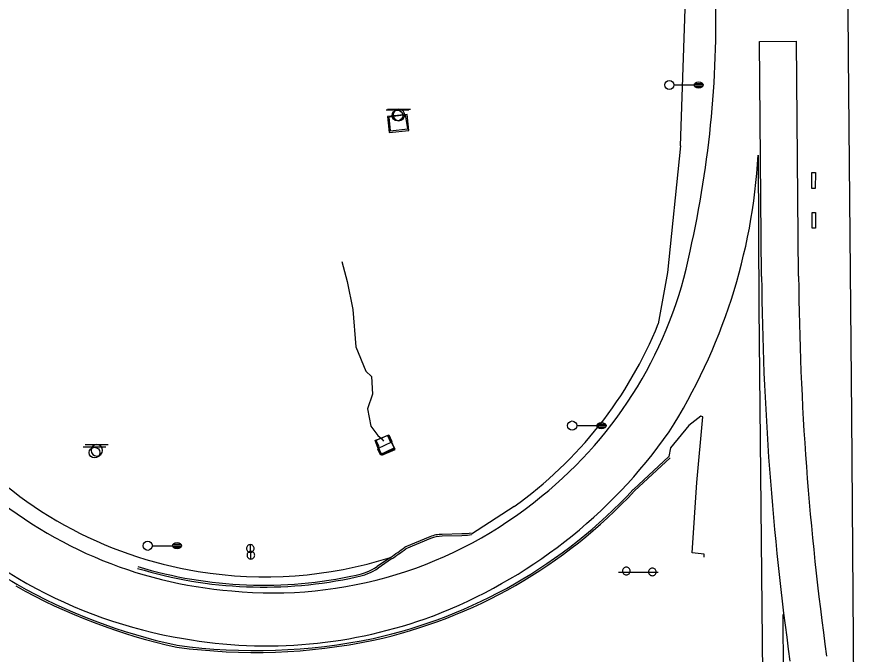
# Model space of a CAD drawing. Extents: x 2145380 to 2157287, y 139568 to 149130.
# Drawn here: x 2150509.8 to 2150782, y 142683.3 to 142890.2 of the extents above; entities that cross this region are included whole.
import ezdxf

# ---------------------------------------------------------------- set-up
doc = ezdxf.new("R2010")
doc.units = 0
for name, color, linetype in [('Default', 7, 'Continuous'), ('PR_PREVIOUSLY CONSTRUCTED', 7, 'Continuous'), ('TOPO_Asphalt', 7, 'Continuous'), ('TOPO_Concrete', 7, 'Continuous'), ('TOPO_Curb Back', 7, 'Continuous'), ('TOPO_Curb Gut', 7, 'Continuous'), ('TOPO_DRAIN_Inlet Grate', 7, 'Continuous'), ('TOPO_Flowline', 7, 'Continuous'), ('TOPO_Light Pole', 7, 'Continuous'), ('TOPO_Misc', 7, 'Continuous'), ('TOPO_Sign', 7, 'Continuous')]:
    doc.layers.add(name, color=color, linetype=linetype)

# ---------------------------------------------------------------- blocks, each defined once
blk = doc.blocks.new('POST')
at = {"layer": 'TOPO_Misc'}
for start, end in [(89.99996, 180.00004), (179.99996, 270.00004), (359.99996, 90.00004), (269.99996, 0.00004)]:
    blk.add_arc((-0.01, 0.03), 3.16, start, end, dxfattribs=at)
blk = doc.blocks.new('LP')
at = {"layer": 'TOPO_Light Pole'}
blk.add_line((3.81, 0), (20.32, 0), dxfattribs=at)
for points in [[(20.32, 0), (27.94, 0)], [(20.32, 0), (23.5, 0)], [(20.83, 1.27), (27.43, 1.27)], [(20.83, 1.27), (23.5, 1.27)], [(23.71, 1.27), (27.43, 1.27)], [(23.71, 0), (27.94, 0)], [(20.83, -1.27), (27.43, -1.27)], [(20.83, -1.27), (23.5, -1.27)], [(23.71, -1.27), (27.43, -1.27)]]:
    blk.add_lwpolyline(points, dxfattribs=at)
blk.add_circle((0, 0), 3.81, dxfattribs=at)
blk.add_ellipse((24.13, 0), major_axis=(3.81, 0), ratio=0.666667, dxfattribs=at)
blk = doc.blocks.new('EXSIGN')
at = {"layer": 'Default'}
blk.add_line((9.3, 4.42), (-9.3, 4.42), dxfattribs=at)
blk.add_circle((0, 0), 4.42, dxfattribs=at)

msp = doc.modelspace()

# ---------------------------------------------------------------- linework, layer by layer
at = {"layer": 'PR_PREVIOUSLY CONSTRUCTED'}
for p, q in [((2150750.68, 142882.18), (2150762.68, 142882.28)), ((2150751.35, 142805.87), (2150750.68, 142882.18)), ((2150763.35, 142805.98), (2150762.68, 142882.28)), ((2150759.51, 142559.24), (2150758.31, 142696.2))]:
    msp.add_line(p, q, dxfattribs=at)
for centre, radius, start, end in [((2151718.24, 142814.34), 966.93, 180.50149, 187.92314), ((2151718.24, 142814.34), 954.93, 180.50149, 187.92314), ((2149618.96, 141712.09), 1173.92, 25.75878, 56.56435), ((2149618.96, 141712.09), 1169.92, 25.75878, 56.56435)]:
    msp.add_arc(centre, radius, start, end, dxfattribs=at)
at = {"layer": 'TOPO_Asphalt'}
for points in [[(2150725.1, 142848.26), (2150727.5, 142921.47), (2150727.45, 142961.25)], [(2150778.84, 142952.64), (2150779.43, 142877.74), (2150780.47, 142760.78), (2150781.44, 142629.99), (2150782.04, 142566.21)], [(2150725.1, 142848.26), (2150720.83, 142807.15), (2150717.86, 142790.48)], [(2150750.26, 142845.31), (2150750.47, 142795.8), (2150751.66, 142676.97), (2150752.44, 142556.04), (2150753.74, 142423.66), (2150754.19, 142336.47), (2150754.38, 142317.54)], [(2150732.79, 142714.81), (2150732.76, 142715.78), (2150728.86, 142716.23), (2150730.4, 142739.08), (2150732.27, 142760.32), (2150731.67, 142760.6), (2150727.72, 142757.56), (2150721.8, 142750.33), (2150721.26, 142747.42)], [(2150671.09, 142731.23), (2150657.26, 142722.31)]]:
    msp.add_lwpolyline(points, dxfattribs=at)
for centre, radius, start, end in [((2150398.45, 142888.83), 338.08, 347.2329, 2.2084), ((2150562.9, 142856.02), 187.67, 327.6099, 356.7261), ((2150594.51, 142840.68), 136.28, 308.8556, 348.7589), ((2150592.8, 142841.12), 134.93, 305.4668, 337.9566), ((2150589.68, 142840.93), 132.44, 220.9489, 260.8565), ((2150585.42, 142850.71), 165.98, 290.9271, 324.9946), ((2150589.56, 142842.05), 155.81, 220.7232, 260.5397), ((2150590.41, 142843.4), 139.97, 227.8162, 265.5441), ((2150592.9, 142839.8), 136.61, 264.3854, 309.6128), ((2150590.37, 142842.38), 133.98, 260.6642, 287.6712), ((2150590.79, 142841.27), 155.25, 260.0443, 290.3185)]:
    msp.add_arc(centre, radius, start, end, dxfattribs=at)
at = {"layer": 'TOPO_Concrete'}
for points in [[(2150630.55, 142852.62), (2150636.93, 142853.27), (2150636.4, 142858.45), (2150630.03, 142857.8), (2150630.55, 142852.62)], [(2150630.88, 142853.14), (2150636.61, 142853.83), (2150635.9, 142858.34), (2150630.54, 142857.56), (2150630.88, 142853.14)], [(2150632.41, 142750), (2150627.76, 142747.96), (2150626.95, 142750.38), (2150626.02, 142752.64), (2150630.49, 142754.5), (2150631.41, 142752.3)], [(2150626.08, 142752.53), (2150628.17, 142747.89), (2150632.52, 142749.76), (2150630.39, 142754.44), (2150626.08, 142752.53)], [(2150627.68, 142748.09), (2150632.24, 142750.26), (2150631.34, 142752.14), (2150626.78, 142749.96), (2150627.68, 142748.09)]]:
    msp.add_lwpolyline(points, dxfattribs=at)
at = {"layer": 'TOPO_Curb Back'}
for points in [[(2150709.77, 142736.79), (2150721.26, 142747.42)], [(2150710.2, 142736.37), (2150721.66, 142746.98)], [(2150643.81, 142721.37), (2150635.68, 142718.04)], [(2150657.21, 142722.62), (2150655.89, 142722.42), (2150654.17, 142722.32), (2150647.8, 142722.18)], [(2150657.3, 142722.03), (2150655.96, 142721.82), (2150654.19, 142721.72), (2150647.8, 142721.58)], [(2150644.05, 142720.82), (2150635.98, 142717.51)], [(2150631.04, 142714.72), (2150626.67, 142711.74)], [(2150631.38, 142714.23), (2150627, 142711.25)]]:
    msp.add_lwpolyline(points, dxfattribs=at)
for centre, radius, start, end in [((2150590.88, 142846.13), 161.86, 218.233, 239.9575), ((2150590.29, 142847.47), 162.86, 282.4484, 317.1901), ((2150590.29, 142847.47), 163.46, 282.4471, 317.182), ((2150647.49, 142713.5), 8.68, 87.9481, 115.1312), ((2150647.49, 142713.5), 8.08, 87.8288, 115.2353), ((2150549.82, 142833.28), 143.71, 304.4144, 306.6885), ((2150549.79, 142833.32), 144.37, 304.4143, 306.6577), ((2150589.77, 142845.09), 140, 253.0533, 282.4656), ((2150589.77, 142845.09), 139.4, 253.0532, 282.4713), ((2150616.88, 142726.06), 17.34, 279.9271, 304.344), ((2150616.88, 142726.06), 17.94, 279.9694, 304.344), ((2150600.83, 142866.62), 185.19, 240.4667, 257.8208), ((2150600.83, 142866.62), 184.59, 240.4676, 257.8136), ((2150587.11, 142872.17), 188.29, 262.2631, 281.772), ((2150587.11, 142872.17), 187.68, 262.27, 281.771)]:
    msp.add_arc(centre, radius, start, end, dxfattribs=at)
at = {"layer": 'TOPO_Curb Gut'}
for points in [[(2150630.09, 142754.24), (2150630.98, 142752.08)], [(2150627.34, 142750.57), (2150626.32, 142752.86)]]:
    msp.add_lwpolyline(points, dxfattribs=at)
at = {"layer": 'TOPO_DRAIN_Inlet Grate'}
for points in [[(2150768.79, 142839.62), (2150768.76, 142834.49), (2150767.66, 142834.49), (2150767.69, 142839.63)], [(2150768.89, 142826.67), (2150768.86, 142821.53), (2150767.77, 142821.54), (2150767.8, 142826.68)]]:
    msp.add_lwpolyline(points, close=True, dxfattribs=at)
at = {"layer": 'TOPO_Flowline'}
msp.add_lwpolyline([(2150615.25, 142810.71), (2150617.02, 142804.27), (2150618.85, 142795.18), (2150619.75, 142783.02), (2150623.05, 142775.21), (2150624.88, 142773.48), (2150625.19, 142767.72), (2150623.53, 142762.95), (2150624.66, 142757.32), (2150626.97, 142754.27), (2150628.22, 142753.22), (2150628.75, 142752.4)], dxfattribs=at)
at = {"layer": 'TOPO_Sign'}
for points in [[(2150630.01, 142860.17), (2150637.5, 142860.17)], [(2150633.76, 142860.17), (2150633.76, 142860.17)], [(2150631.89, 142858.3), (2150631.89, 142858.3)], [(2150635.63, 142858.3), (2150635.63, 142858.3)], [(2150633.76, 142856.43), (2150633.76, 142856.43)], [(2150532.04, 142751.33), (2150539.53, 142751.34)], [(2150535.79, 142751.33), (2150535.79, 142751.33)], [(2150533.92, 142749.46), (2150533.92, 142749.46)], [(2150537.65, 142749.46), (2150537.65, 142749.46)], [(2150535.79, 142747.6), (2150535.79, 142747.6)], [(2150585.53, 142718.68), (2150585.63, 142714.09)], [(2150717.8, 142709.79), (2150705.01, 142709.83)]]:
    msp.add_lwpolyline(points, dxfattribs=at)
for centre, start, end in [((2150633.76, 142858.3), 90, 180), ((2150633.76, 142858.3), 360, 90), ((2150633.76, 142858.3), 180, 270), ((2150633.76, 142858.3), 270, 0), ((2150535.79, 142749.46), 90, 180), ((2150535.79, 142749.46), 360, 90), ((2150535.79, 142749.46), 180, 270), ((2150535.79, 142749.46), 270, 0)]:
    msp.add_arc(centre, 1.87, start, end, dxfattribs=at)

# ---------------------------------------------------------------- block references
at = {"layer": 'TOPO_Light Pole', "xscale": 0.39370000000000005, "yscale": 0.3937000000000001}
for p in [(2150721.45, 142868.04), (2150689.93, 142757.49), (2150552.3, 142718.51)]:
    msp.add_blockref('LP', p, dxfattribs=at)
at = {"layer": 'TOPO_Misc', "xscale": 0.39370000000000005, "yscale": 0.3937000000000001}
for name, p in [('EXSIGN', (2150633.27, 142858.14)), ('EXSIGN', (2150535.07, 142748.72)), ('POST', (2150585.56, 142717.6)), ('POST', (2150585.75, 142715.43)), ('POST', (2150707.51, 142710.27)), ('POST', (2150715.95, 142710))]:
    msp.add_blockref(name, p, dxfattribs=at)

doc.saveas('drawing.dxf')
